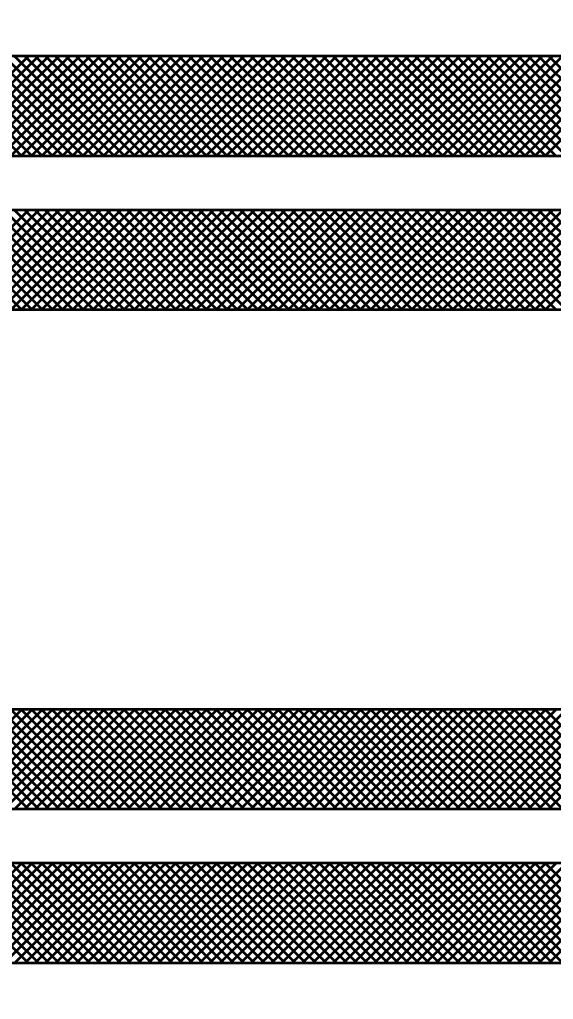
# Model space of a CAD drawing. Extents: x -32 to 824, y -6 to 538.
# Drawn here: x 358.9 to 367.71, y 417.4 to 433.6 of the extents above; entities that cross this region are included whole.
import ezdxf

# ---------------------------------------------------------------- set-up
doc = ezdxf.new("R2010")
doc.units = 0
doc.header["$LTSCALE"] = 1.1
doc.layers.add('1', color=7, linetype='Continuous', lineweight=53)

msp = doc.modelspace()

# ---------------------------------------------------------------- linework, layer by layer
at = {"layer": '1'}
for p, q in [((358.932, 431.346), (357.282, 432.996)), ((357.399, 431.346), (359.049, 432.996)), ((359.102, 431.346), (357.452, 432.996)), ((357.568, 431.346), (359.218, 432.996)), ((359.271, 431.346), (357.621, 432.996)), ((357.738, 431.346), (359.388, 432.996)), ((359.441, 431.346), (357.791, 432.996)), ((357.908, 431.346), (359.558, 432.996)), ((359.611, 431.346), (357.961, 432.996)), ((358.077, 431.346), (359.727, 432.996)), ((359.78, 431.346), (358.13, 432.996)), ((358.247, 431.346), (359.897, 432.996)), ((359.95, 431.346), (358.3, 432.996)), ((358.417, 431.346), (360.067, 432.996)), ((360.12, 431.346), (358.47, 432.996)), ((358.587, 431.346), (360.237, 432.996)), ((360.29, 431.346), (358.639, 432.996)), ((358.756, 431.346), (360.406, 432.996)), ((360.459, 431.346), (358.809, 432.996)), ((358.926, 431.346), (360.576, 432.996)), ((360.629, 431.346), (358.979, 432.996)), ((359.096, 431.346), (360.746, 432.996)), ((360.799, 431.346), (359.149, 432.996)), ((359.265, 431.346), (360.915, 432.996)), ((360.968, 431.346), (359.318, 432.996)), ((359.435, 431.346), (361.085, 432.996)), ((361.138, 431.346), (359.488, 432.996)), ((359.605, 431.346), (361.255, 432.996)), ((361.308, 431.346), (359.658, 432.996)), ((359.774, 431.346), (361.425, 432.996)), ((361.477, 431.346), (359.827, 432.996)), ((359.944, 431.346), (361.594, 432.996)), ((361.647, 431.346), (359.997, 432.996)), ((360.114, 431.346), (361.764, 432.996)), ((361.817, 431.346), (360.167, 432.996)), ((360.284, 431.346), (361.934, 432.996)), ((361.987, 431.346), (360.337, 432.996)), ((360.453, 431.346), (362.103, 432.996)), ((362.156, 431.346), (360.506, 432.996)), ((360.623, 431.346), (362.273, 432.996)), ((362.326, 431.346), (360.676, 432.996)), ((360.793, 431.346), (362.443, 432.996)), ((362.496, 431.346), (360.846, 432.996)), ((360.962, 431.346), (362.612, 432.996)), ((362.665, 431.346), (361.015, 432.996)), ((361.132, 431.346), (362.782, 432.996)), ((362.835, 431.346), (361.185, 432.996)), ((361.302, 431.346), (362.952, 432.996)), ((363.005, 431.346), (361.355, 432.996)), ((361.471, 431.346), (363.122, 432.996)), ((363.175, 431.346), (361.524, 432.996)), ((361.641, 431.346), (363.291, 432.996)), ((363.344, 431.346), (361.694, 432.996)), ((361.811, 431.346), (363.461, 432.996)), ((363.514, 431.346), (361.864, 432.996)), ((361.981, 431.346), (363.631, 432.996)), ((363.684, 431.346), (362.034, 432.996)), ((362.15, 431.346), (363.8, 432.996)), ((363.853, 431.346), (362.203, 432.996)), ((362.32, 431.346), (363.97, 432.996)), ((364.023, 431.346), (362.373, 432.996)), ((362.49, 431.346), (364.14, 432.996)), ((364.193, 431.346), (362.543, 432.996)), ((362.66, 431.346), (364.31, 432.996)), ((364.362, 431.346), (362.712, 432.996)), ((362.829, 431.346), (364.479, 432.996)), ((364.532, 431.346), (362.882, 432.996)), ((362.999, 431.346), (364.649, 432.996)), ((364.702, 431.346), (363.052, 432.996)), ((363.169, 431.346), (364.819, 432.996)), ((364.872, 431.346), (363.221, 432.996)), ((363.338, 431.346), (364.988, 432.996)), ((365.041, 431.346), (363.391, 432.996)), ((363.508, 431.346), (365.158, 432.996)), ((365.211, 431.346), (363.561, 432.996)), ((363.678, 431.346), (365.328, 432.996)), ((365.381, 431.346), (363.731, 432.996)), ((363.847, 431.346), (365.497, 432.996)), ((365.55, 431.346), (363.9, 432.996)), ((364.017, 431.346), (365.667, 432.996)), ((365.72, 431.346), (364.07, 432.996)), ((364.187, 431.346), (365.837, 432.996)), ((365.89, 431.346), (364.24, 432.996)), ((364.357, 431.346), (366.007, 432.996)), ((366.06, 431.346), (364.41, 432.996)), ((364.526, 431.346), (366.176, 432.996)), ((366.229, 431.346), (364.579, 432.996)), ((364.696, 431.346), (366.346, 432.996)), ((366.399, 431.346), (364.749, 432.996)), ((364.866, 431.346), (366.516, 432.996)), ((366.569, 431.346), (364.919, 432.996)), ((365.035, 431.346), (366.685, 432.996)), ((366.738, 431.346), (365.088, 432.996)), ((365.205, 431.346), (366.855, 432.996)), ((366.908, 431.346), (365.258, 432.996)), ((365.375, 431.346), (367.025, 432.996)), ((367.078, 431.346), (365.428, 432.996)), ((365.545, 431.346), (367.195, 432.996)), ((367.247, 431.346), (365.597, 432.996)), ((365.714, 431.346), (367.364, 432.996)), ((367.417, 431.346), (365.767, 432.996)), ((365.884, 431.346), (367.534, 432.996)), ((367.587, 431.346), (365.937, 432.996)), ((366.054, 431.346), (367.704, 432.996)), ((367.757, 431.346), (366.107, 432.996)), ((366.223, 431.346), (367.873, 432.996)), ((367.926, 431.346), (366.276, 432.996)), ((366.393, 431.346), (368.043, 432.996)), ((368.096, 431.346), (366.446, 432.996)), ((366.563, 431.346), (368.213, 432.996)), ((368.266, 431.346), (366.616, 432.996)), ((366.732, 431.346), (368.382, 432.996)), ((368.435, 431.346), (366.785, 432.996)), ((366.902, 431.346), (368.552, 432.996)), ((368.605, 431.346), (366.955, 432.996)), ((367.072, 431.346), (368.722, 432.996)), ((368.775, 431.346), (367.125, 432.996)), ((367.242, 431.346), (368.892, 432.996)), ((368.945, 431.346), (367.295, 432.996)), ((367.411, 431.346), (369.061, 432.996)), ((369.114, 431.346), (367.464, 432.996)), ((367.581, 431.346), (369.231, 432.996)), ((369.284, 431.346), (367.634, 432.996)), ((358.936, 428.796), (357.286, 430.446)), ((357.394, 428.796), (359.044, 430.446)), ((359.106, 428.796), (357.456, 430.446)), ((357.564, 428.796), (359.214, 430.446)), ((359.276, 428.796), (357.626, 430.446)), ((357.734, 428.796), (359.384, 430.446)), ((359.445, 428.796), (357.795, 430.446)), ((357.903, 428.796), (359.553, 430.446)), ((359.615, 428.796), (357.965, 430.446)), ((358.073, 428.796), (359.723, 430.446)), ((359.785, 428.796), (358.135, 430.446)), ((358.243, 428.796), (359.893, 430.446)), ((359.954, 428.796), (358.305, 430.446)), ((358.412, 428.796), (360.062, 430.446)), ((360.124, 428.796), (358.474, 430.446)), ((358.582, 428.796), (360.232, 430.446)), ((360.294, 428.796), (358.644, 430.446)), ((358.752, 428.796), (360.402, 430.446)), ((360.464, 428.796), (358.814, 430.446)), ((358.922, 428.796), (360.572, 430.446)), ((360.633, 428.796), (358.983, 430.446)), ((359.091, 428.796), (360.741, 430.446)), ((360.803, 428.796), (359.153, 430.446)), ((359.261, 428.796), (360.911, 430.446)), ((360.973, 428.796), (359.323, 430.446)), ((359.431, 428.796), (361.081, 430.446)), ((361.142, 428.796), (359.492, 430.446)), ((359.6, 428.796), (361.25, 430.446)), ((361.312, 428.796), (359.662, 430.446)), ((359.77, 428.796), (361.42, 430.446)), ((361.482, 428.796), (359.832, 430.446)), ((359.94, 428.796), (361.59, 430.446)), ((361.652, 428.796), (360.002, 430.446)), ((360.11, 428.796), (361.76, 430.446)), ((361.821, 428.796), (360.171, 430.446)), ((360.279, 428.796), (361.929, 430.446)), ((361.991, 428.796), (360.341, 430.446)), ((360.449, 428.796), (362.099, 430.446)), ((362.161, 428.796), (360.511, 430.446)), ((360.619, 428.796), (362.269, 430.446)), ((362.33, 428.796), (360.68, 430.446)), ((360.788, 428.796), (362.438, 430.446)), ((362.5, 428.796), (360.85, 430.446)), ((360.958, 428.796), (362.608, 430.446)), ((362.67, 428.796), (361.02, 430.446)), ((361.128, 428.796), (362.778, 430.446)), ((362.84, 428.796), (361.19, 430.446)), ((361.297, 428.796), (362.947, 430.446)), ((363.009, 428.796), (361.359, 430.446)), ((361.467, 428.796), (363.117, 430.446)), ((363.179, 428.796), (361.529, 430.446)), ((361.637, 428.796), (363.287, 430.446)), ((363.349, 428.796), (361.699, 430.446)), ((361.807, 428.796), (363.457, 430.446)), ((363.518, 428.796), (361.868, 430.446)), ((361.976, 428.796), (363.626, 430.446)), ((363.688, 428.796), (362.038, 430.446)), ((362.146, 428.796), (363.796, 430.446)), ((363.858, 428.796), (362.208, 430.446)), ((362.316, 428.796), (363.966, 430.446)), ((364.027, 428.796), (362.377, 430.446)), ((362.485, 428.796), (364.135, 430.446)), ((364.197, 428.796), (362.547, 430.446)), ((362.655, 428.796), (364.305, 430.446)), ((364.367, 428.796), (362.717, 430.446)), ((362.825, 428.796), (364.475, 430.446)), ((364.536, 428.796), (362.887, 430.446)), ((362.995, 428.796), (364.644, 430.446)), ((364.706, 428.796), (363.056, 430.446)), ((363.164, 428.796), (364.814, 430.446)), ((364.876, 428.796), (363.226, 430.446)), ((363.334, 428.796), (364.984, 430.446)), ((365.046, 428.796), (363.396, 430.446)), ((363.504, 428.796), (365.154, 430.446)), ((365.215, 428.796), (363.565, 430.446)), ((363.673, 428.796), (365.323, 430.446)), ((365.385, 428.796), (363.735, 430.446)), ((363.843, 428.796), (365.493, 430.446)), ((365.555, 428.796), (363.905, 430.446)), ((364.013, 428.796), (365.663, 430.446)), ((365.725, 428.796), (364.075, 430.446)), ((364.182, 428.796), (365.832, 430.446)), ((365.894, 428.796), (364.244, 430.446)), ((364.352, 428.796), (366.002, 430.446)), ((366.064, 428.796), (364.414, 430.446)), ((364.522, 428.796), (366.172, 430.446)), ((366.234, 428.796), (364.584, 430.446)), ((364.692, 428.796), (366.341, 430.446)), ((366.403, 428.796), (364.753, 430.446)), ((364.861, 428.796), (366.511, 430.446)), ((366.573, 428.796), (364.923, 430.446)), ((365.031, 428.796), (366.681, 430.446)), ((366.743, 428.796), (365.093, 430.446)), ((365.201, 428.796), (366.851, 430.446)), ((366.912, 428.796), (365.262, 430.446)), ((365.37, 428.796), (367.02, 430.446)), ((367.082, 428.796), (365.432, 430.446)), ((365.54, 428.796), (367.19, 430.446)), ((367.252, 428.796), (365.602, 430.446)), ((365.71, 428.796), (367.36, 430.446)), ((367.422, 428.796), (365.772, 430.446)), ((365.88, 428.796), (367.53, 430.446)), ((367.591, 428.796), (365.941, 430.446)), ((366.049, 428.796), (367.699, 430.446)), ((367.761, 428.796), (366.111, 430.446)), ((366.219, 428.796), (367.869, 430.446)), ((367.931, 428.796), (366.281, 430.446)), ((366.389, 428.796), (368.039, 430.446)), ((368.1, 428.796), (366.45, 430.446)), ((366.558, 428.796), (368.208, 430.446)), ((368.27, 428.796), (366.62, 430.446)), ((366.728, 428.796), (368.378, 430.446)), ((368.44, 428.796), (366.79, 430.446)), ((366.898, 428.796), (368.548, 430.446)), ((368.61, 428.796), (366.959, 430.446)), ((367.067, 428.796), (368.717, 430.446)), ((368.779, 428.796), (367.129, 430.446)), ((367.237, 428.796), (368.887, 430.446)), ((368.949, 428.796), (367.299, 430.446)), ((367.407, 428.796), (369.057, 430.446)), ((369.119, 428.796), (367.469, 430.446)), ((367.577, 428.796), (369.227, 430.446)), ((369.288, 428.796), (367.638, 430.446)), ((357.29, 420.546), (358.94, 422.196)), ((359.04, 420.546), (357.39, 422.196)), ((357.46, 420.546), (359.11, 422.196)), ((359.21, 420.546), (357.56, 422.196)), ((357.63, 420.546), (359.28, 422.196)), ((359.38, 420.546), (357.73, 422.196)), ((357.799, 420.546), (359.449, 422.196)), ((359.55, 420.546), (357.899, 422.196)), ((357.969, 420.546), (359.619, 422.196)), ((359.719, 420.546), (358.069, 422.196)), ((358.139, 420.546), (359.789, 422.196)), ((359.889, 420.546), (358.239, 422.196)), ((358.308, 420.546), (359.958, 422.196)), ((360.059, 420.546), (358.409, 422.196)), ((358.478, 420.546), (360.128, 422.196)), ((360.228, 420.546), (358.578, 422.196)), ((358.648, 420.546), (360.298, 422.196)), ((360.398, 420.546), (358.748, 422.196)), ((358.817, 420.546), (360.467, 422.196)), ((360.568, 420.546), (358.918, 422.196)), ((358.987, 420.546), (360.637, 422.196)), ((360.737, 420.546), (359.087, 422.196)), ((359.157, 420.546), (360.807, 422.196)), ((360.907, 420.546), (359.257, 422.196)), ((359.327, 420.546), (360.977, 422.196)), ((361.077, 420.546), (359.427, 422.196)), ((359.496, 420.546), (361.146, 422.196)), ((361.247, 420.546), (359.597, 422.196)), ((359.666, 420.546), (361.316, 422.196)), ((361.416, 420.546), (359.766, 422.196)), ((359.836, 420.546), (361.486, 422.196)), ((361.586, 420.546), (359.936, 422.196)), ((360.005, 420.546), (361.655, 422.196)), ((361.756, 420.546), (360.106, 422.196)), ((360.175, 420.546), (361.825, 422.196)), ((361.925, 420.546), (360.275, 422.196)), ((360.345, 420.546), (361.995, 422.196)), ((362.095, 420.546), (360.445, 422.196)), ((360.514, 420.546), (362.165, 422.196)), ((362.265, 420.546), (360.615, 422.196)), ((360.684, 420.546), (362.334, 422.196)), ((362.435, 420.546), (360.785, 422.196)), ((360.854, 420.546), (362.504, 422.196)), ((362.604, 420.546), (360.954, 422.196)), ((361.024, 420.546), (362.674, 422.196)), ((362.774, 420.546), (361.124, 422.196)), ((361.193, 420.546), (362.843, 422.196)), ((362.944, 420.546), (361.294, 422.196)), ((361.363, 420.546), (363.013, 422.196)), ((363.113, 420.546), (361.463, 422.196)), ((361.533, 420.546), (363.183, 422.196)), ((363.283, 420.546), (361.633, 422.196)), ((361.702, 420.546), (363.352, 422.196)), ((363.453, 420.546), (361.803, 422.196)), ((361.872, 420.546), (363.522, 422.196)), ((363.622, 420.546), (361.972, 422.196)), ((362.042, 420.546), (363.692, 422.196)), ((363.792, 420.546), (362.142, 422.196)), ((362.212, 420.546), (363.862, 422.196)), ((363.962, 420.546), (362.312, 422.196)), ((362.381, 420.546), (364.031, 422.196)), ((364.132, 420.546), (362.482, 422.196)), ((362.551, 420.546), (364.201, 422.196)), ((364.301, 420.546), (362.651, 422.196)), ((362.721, 420.546), (364.371, 422.196)), ((364.471, 420.546), (362.821, 422.196)), ((362.89, 420.546), (364.54, 422.196)), ((364.641, 420.546), (362.991, 422.196)), ((363.06, 420.546), (364.71, 422.196)), ((364.81, 420.546), (363.16, 422.196)), ((363.23, 420.546), (364.88, 422.196)), ((364.98, 420.546), (363.33, 422.196)), ((363.399, 420.546), (365.05, 422.196)), ((365.15, 420.546), (363.5, 422.196)), ((363.569, 420.546), (365.219, 422.196)), ((365.32, 420.546), (363.67, 422.196)), ((363.739, 420.546), (365.389, 422.196)), ((365.489, 420.546), (363.839, 422.196)), ((363.909, 420.546), (365.559, 422.196)), ((365.659, 420.546), (364.009, 422.196)), ((364.078, 420.546), (365.728, 422.196)), ((365.829, 420.546), (364.179, 422.196)), ((364.248, 420.546), (365.898, 422.196)), ((365.998, 420.546), (364.348, 422.196)), ((364.418, 420.546), (366.068, 422.196)), ((366.168, 420.546), (364.518, 422.196)), ((364.587, 420.546), (366.237, 422.196)), ((366.338, 420.546), (364.688, 422.196)), ((364.757, 420.546), (366.407, 422.196)), ((366.507, 420.546), (364.857, 422.196)), ((364.927, 420.546), (366.577, 422.196)), ((366.677, 420.546), (365.027, 422.196)), ((365.096, 420.546), (366.747, 422.196)), ((366.847, 420.546), (365.197, 422.196)), ((365.266, 420.546), (366.916, 422.196)), ((367.017, 420.546), (365.367, 422.196)), ((365.436, 420.546), (367.086, 422.196)), ((367.186, 420.546), (365.536, 422.196)), ((365.606, 420.546), (367.256, 422.196)), ((367.356, 420.546), (365.706, 422.196)), ((365.775, 420.546), (367.425, 422.196)), ((367.526, 420.546), (365.876, 422.196)), ((365.945, 420.546), (367.595, 422.196)), ((367.695, 420.546), (366.045, 422.196)), ((366.115, 420.546), (367.765, 422.196)), ((367.865, 420.546), (366.215, 422.196)), ((366.285, 420.546), (367.935, 422.196)), ((368.035, 420.546), (366.385, 422.196)), ((366.454, 420.546), (368.104, 422.196)), ((368.204, 420.546), (366.555, 422.196)), ((366.624, 420.546), (368.274, 422.196)), ((368.374, 420.546), (366.724, 422.196)), ((366.794, 420.546), (368.444, 422.196)), ((368.544, 420.546), (366.894, 422.196)), ((366.963, 420.546), (368.613, 422.196)), ((368.714, 420.546), (367.064, 422.196)), ((367.133, 420.546), (368.783, 422.196)), ((368.883, 420.546), (367.233, 422.196)), ((367.303, 420.546), (368.953, 422.196)), ((369.053, 420.546), (367.403, 422.196)), ((367.472, 420.546), (369.122, 422.196)), ((369.223, 420.546), (367.573, 422.196)), ((367.642, 420.546), (369.292, 422.196)), ((357.286, 417.996), (358.936, 419.646)), ((359.045, 417.996), (357.395, 419.646)), ((357.455, 417.996), (359.105, 419.646)), ((359.215, 417.996), (357.565, 419.646)), ((357.625, 417.996), (359.275, 419.646)), ((359.384, 417.996), (357.734, 419.646)), ((357.795, 417.996), (359.445, 419.646)), ((359.554, 417.996), (357.904, 419.646)), ((357.965, 417.996), (359.615, 419.646)), ((359.724, 417.996), (358.074, 419.646)), ((358.134, 417.996), (359.784, 419.646)), ((359.893, 417.996), (358.243, 419.646)), ((358.304, 417.996), (359.954, 419.646)), ((360.063, 417.996), (358.413, 419.646)), ((358.474, 417.996), (360.124, 419.646)), ((360.233, 417.996), (358.583, 419.646)), ((358.643, 417.996), (360.293, 419.646)), ((360.403, 417.996), (358.752, 419.646)), ((358.813, 417.996), (360.463, 419.646)), ((360.572, 417.996), (358.922, 419.646)), ((358.983, 417.996), (360.633, 419.646)), ((360.742, 417.996), (359.092, 419.646)), ((359.152, 417.996), (360.802, 419.646)), ((360.912, 417.996), (359.262, 419.646)), ((359.322, 417.996), (360.972, 419.646)), ((361.081, 417.996), (359.431, 419.646)), ((359.492, 417.996), (361.142, 419.646)), ((361.251, 417.996), (359.601, 419.646)), ((359.661, 417.996), (361.312, 419.646)), ((361.421, 417.996), (359.771, 419.646)), ((359.831, 417.996), (361.481, 419.646)), ((361.59, 417.996), (359.94, 419.646)), ((360.001, 417.996), (361.651, 419.646)), ((361.76, 417.996), (360.11, 419.646)), ((360.171, 417.996), (361.821, 419.646)), ((361.93, 417.996), (360.28, 419.646)), ((360.34, 417.996), (361.99, 419.646)), ((362.1, 417.996), (360.45, 419.646)), ((360.51, 417.996), (362.16, 419.646)), ((362.269, 417.996), (360.619, 419.646)), ((360.68, 417.996), (362.33, 419.646)), ((362.439, 417.996), (360.789, 419.646)), ((360.85, 417.996), (362.5, 419.646)), ((362.609, 417.996), (360.959, 419.646)), ((361.019, 417.996), (362.669, 419.646)), ((362.778, 417.996), (361.128, 419.646)), ((361.189, 417.996), (362.839, 419.646)), ((362.948, 417.996), (361.298, 419.646)), ((361.359, 417.996), (363.009, 419.646)), ((363.118, 417.996), (361.468, 419.646)), ((361.528, 417.996), (363.178, 419.646)), ((363.287, 417.996), (361.637, 419.646)), ((361.698, 417.996), (363.348, 419.646)), ((363.457, 417.996), (361.807, 419.646)), ((361.868, 417.996), (363.518, 419.646)), ((363.627, 417.996), (361.977, 419.646)), ((362.037, 417.996), (363.687, 419.646)), ((363.797, 417.996), (362.147, 419.646)), ((362.207, 417.996), (363.857, 419.646)), ((363.966, 417.996), (362.316, 419.646)), ((362.377, 417.996), (364.027, 419.646)), ((364.136, 417.996), (362.486, 419.646)), ((362.547, 417.996), (364.197, 419.646)), ((364.306, 417.996), (362.656, 419.646)), ((362.716, 417.996), (364.366, 419.646)), ((364.475, 417.996), (362.825, 419.646)), ((362.886, 417.996), (364.536, 419.646)), ((364.645, 417.996), (362.995, 419.646)), ((363.056, 417.996), (364.706, 419.646)), ((364.815, 417.996), (363.165, 419.646)), ((363.225, 417.996), (364.875, 419.646)), ((364.985, 417.996), (363.334, 419.646)), ((363.395, 417.996), (365.045, 419.646)), ((365.154, 417.996), (363.504, 419.646)), ((363.565, 417.996), (365.215, 419.646)), ((365.324, 417.996), (363.674, 419.646)), ((363.735, 417.996), (365.385, 419.646)), ((365.494, 417.996), (363.844, 419.646)), ((363.904, 417.996), (365.554, 419.646)), ((365.663, 417.996), (364.013, 419.646)), ((364.074, 417.996), (365.724, 419.646)), ((365.833, 417.996), (364.183, 419.646)), ((364.244, 417.996), (365.894, 419.646)), ((366.003, 417.996), (364.353, 419.646)), ((364.413, 417.996), (366.063, 419.646)), ((366.172, 417.996), (364.522, 419.646)), ((364.583, 417.996), (366.233, 419.646)), ((366.342, 417.996), (364.692, 419.646)), ((364.753, 417.996), (366.403, 419.646)), ((366.512, 417.996), (364.862, 419.646)), ((364.922, 417.996), (366.572, 419.646)), ((366.682, 417.996), (365.032, 419.646)), ((365.092, 417.996), (366.742, 419.646)), ((366.851, 417.996), (365.201, 419.646)), ((365.262, 417.996), (366.912, 419.646)), ((367.021, 417.996), (365.371, 419.646)), ((365.432, 417.996), (367.082, 419.646)), ((367.191, 417.996), (365.541, 419.646)), ((365.601, 417.996), (367.251, 419.646)), ((367.36, 417.996), (365.71, 419.646)), ((365.771, 417.996), (367.421, 419.646)), ((367.53, 417.996), (365.88, 419.646)), ((365.941, 417.996), (367.591, 419.646)), ((367.7, 417.996), (366.05, 419.646)), ((366.11, 417.996), (367.76, 419.646)), ((367.87, 417.996), (366.22, 419.646)), ((366.28, 417.996), (367.93, 419.646)), ((368.039, 417.996), (366.389, 419.646)), ((366.45, 417.996), (368.1, 419.646)), ((368.209, 417.996), (366.559, 419.646)), ((366.62, 417.996), (368.269, 419.646)), ((368.379, 417.996), (366.729, 419.646)), ((366.789, 417.996), (368.439, 419.646)), ((368.548, 417.996), (366.898, 419.646)), ((366.959, 417.996), (368.609, 419.646)), ((368.718, 417.996), (367.068, 419.646)), ((367.129, 417.996), (368.779, 419.646)), ((368.888, 417.996), (367.238, 419.646)), ((367.298, 417.996), (368.948, 419.646)), ((369.057, 417.996), (367.407, 419.646)), ((367.468, 417.996), (369.118, 419.646)), ((369.227, 417.996), (367.577, 419.646)), ((367.638, 417.996), (369.288, 419.646))]:
    msp.add_line(p, q, dxfattribs=at)
for points in [[(354.836, 430.146), (354.836, 431.646), (354.836, 432.996), (367.736, 432.996), (378.236, 432.996), (378.236, 433.596), (379.736, 433.596), (379.736, 417.396), (378.236, 417.396), (378.236, 417.996), (367.736, 417.996), (354.836, 417.996), (354.836, 419.346), (354.836, 420.846), (354.836, 422.196), (367.736, 422.196), (377.636, 422.196), (377.636, 428.796), (367.736, 428.796), (354.836, 428.796)], [(355.436, 430.446), (355.436, 431.346), (377.636, 431.346), (377.636, 430.446)], [(355.436, 419.646), (355.436, 420.546), (377.636, 420.546), (377.636, 419.646)]]:
    msp.add_lwpolyline(points, close=True, dxfattribs=at)

doc.saveas('drawing.dxf')
